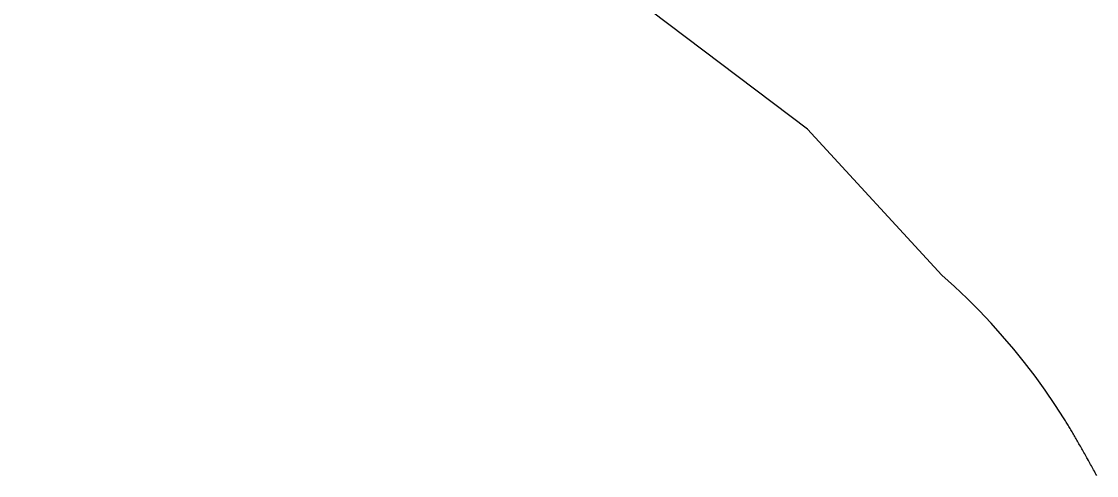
# Model space of a CAD drawing. Extents: x 2071991 to 2268989, y 436479 to 469629.
# Drawn here: x 2209172 to 2210726, y 439958 to 440615 of the extents above; entities that cross this region are included whole.
import ezdxf

# ---------------------------------------------------------------- set-up
doc = ezdxf.new("R2010")
doc.units = 0
doc.layers.add('approx_PSA', color=7, linetype='Continuous')

msp = doc.modelspace()

# ---------------------------------------------------------------- linework, layer by layer
at = {"layer": 'approx_PSA'}
for p, q in [((2210308.2, 440458.8), (2208994.7, 441456.1)), ((2210502.6, 440247.9), (2210308.2, 440458.8)), ((2210521.1, 440231.2), (2210502.6, 440247.9)), ((2210539.2, 440214.1), (2210521.1, 440231.2)), ((2210556.8, 440196.5), (2210539.2, 440214.1)), ((2210573.9, 440178.4), (2210556.8, 440196.5)), ((2210590.5, 440159.8), (2210573.9, 440178.4)), ((2210606.7, 440140.8), (2210590.5, 440159.8)), ((2210622.3, 440121.4), (2210606.7, 440140.8)), ((2210637.4, 440101.6), (2210622.3, 440121.4)), ((2210652, 440081.4), (2210637.4, 440101.6)), ((2210666, 440060.8), (2210652, 440081.4)), ((2210679.5, 440039.9), (2210666, 440060.8)), ((2210680.4, 440038.4), (2210679.5, 440039.9)), ((2210681.3, 440036.9), (2210680.4, 440038.4)), ((2210682.3, 440035.3), (2210681.3, 440036.9)), ((2210683.2, 440033.8), (2210682.3, 440035.3)), ((2210684.2, 440032.2), (2210683.2, 440033.8)), ((2210685.1, 440030.7), (2210684.2, 440032.2)), ((2210686.1, 440029.1), (2210685.1, 440030.7)), ((2210687, 440027.5), (2210686.1, 440029.1)), ((2210688, 440025.9), (2210687, 440027.5)), ((2210689, 440024.3), (2210688, 440025.9)), ((2210689.9, 440022.6), (2210689, 440024.3)), ((2210690.9, 440021.1), (2210689.9, 440022.6)), ((2210691.9, 440019.4), (2210690.9, 440021.1)), ((2210692.9, 440017.7), (2210691.9, 440019.4)), ((2210693.9, 440016), (2210692.9, 440017.7)), ((2210694.9, 440014.3), (2210693.9, 440016)), ((2210695.8, 440012.7), (2210694.9, 440014.3)), ((2210696.9, 440010.9), (2210695.8, 440012.7)), ((2210697.8, 440009.2), (2210696.9, 440010.9)), ((2210698.8, 440007.5), (2210697.8, 440009.2)), ((2210699.9, 440005.7), (2210698.8, 440007.5)), ((2210700.9, 440003.9), (2210699.9, 440005.7)), ((2210701.9, 440002.2), (2210700.9, 440003.9)), ((2210702.9, 440000.5), (2210701.9, 440002.2)), ((2210704, 439998.6), (2210702.9, 440000.5)), ((2210705, 439996.8), (2210704, 439998.6)), ((2210706, 439995), (2210705, 439996.8)), ((2210707, 439993.2), (2210706, 439995)), ((2210708.1, 439991.3), (2210707, 439993.2)), ((2210709.2, 439989.4), (2210708.1, 439991.3)), ((2210710.2, 439987.5), (2210709.2, 439989.4)), ((2210711.3, 439985.6), (2210710.2, 439987.5)), ((2210712.3, 439983.8), (2210711.3, 439985.6)), ((2210713.3, 439981.9), (2210712.3, 439983.8)), ((2210714.5, 439979.9), (2210713.3, 439981.9)), ((2210715.5, 439978), (2210714.5, 439979.9)), ((2210716.6, 439976.1), (2210715.5, 439978)), ((2210717.7, 439974.1), (2210716.6, 439976.1)), ((2210718.8, 439972.1), (2210717.7, 439974.1)), ((2210719.9, 439970.1), (2210718.8, 439972.1)), ((2210721, 439968.1), (2210719.9, 439970.1)), ((2210722.1, 439966.2), (2210721, 439968.1)), ((2210723.2, 439964.2), (2210722.1, 439966.2)), ((2210724.3, 439962.1), (2210723.2, 439964.2)), ((2210725.4, 439960), (2210724.3, 439962.1)), ((2210726.5, 439958), (2210725.4, 439960))]:
    msp.add_line(p, q, dxfattribs=at)

doc.saveas('drawing.dxf')
